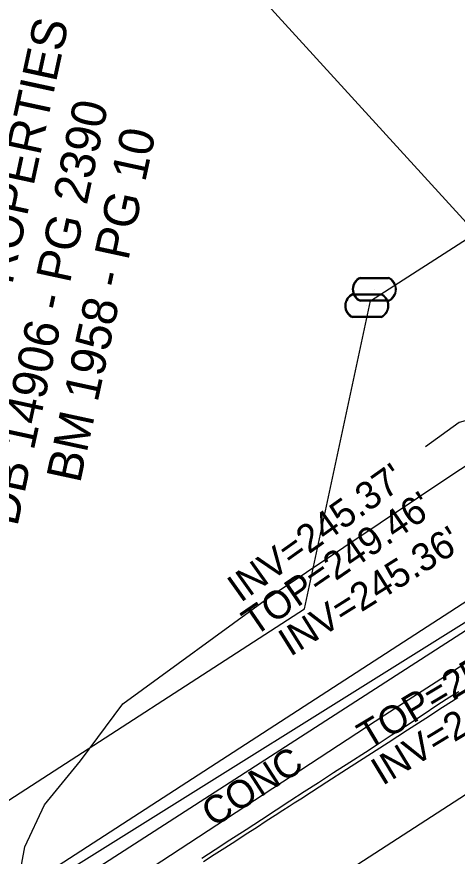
# Model space of a CAD drawing. Extents: x 2100323 to 2109811, y 740376 to 749755.
# Drawn here: x 2106268.4 to 2106331.6, y 745146.9 to 745267.4 of the extents above; entities that cross this region are included whole.
import ezdxf

# ---------------------------------------------------------------- set-up
doc = ezdxf.new("R2010")
doc.units = 0
for name, color, linetype in [('Exist Horizontal Alignment', 7, 'Continuous'), ('Exist Property Deed Book Text', 7, 'Continuous'), ('Exist Property Owner Text', 7, 'Continuous'), ('Exist Right of Way Line', 7, 'Continuous'), ('Exist Roads Curbs', 7, 'Continuous'), ('Exist Roads EOP', 7, 'Continuous'), ('Exist Roads EOP Other', 7, 'Continuous'), ('Exist Roads EOP Other Text', 7, 'Continuous'), ('Exist Structure Minor Catch Basin Top Elevation', 7, 'Continuous'), ('Exist Structure Minor Pipes RCP 12 Inch', 7, 'Continuous'), ('Exist Structure Minor Pipes RCP 12 Inch Invert', 7, 'Continuous'), ('Exist Structure Minor Pipes RCP 12 Inch Leader', 7, 'Continuous'), ('Exist Structure Minor Pipes RCP 18 Inch Invert', 7, 'Continuous'), ('Exist Utilities Gas UG Line SUE LOS B', 7, 'Continuous'), ('Exist Utilities Water Meter CELL', 7, 'Continuous'), ('Exist Utilities Water UG Line SUE LOS B', 7, 'Continuous')]:
    doc.layers.add(name, color=color, linetype=linetype)

msp = doc.modelspace()

# ---------------------------------------------------------------- linework, layer by layer
at = {"layer": 'Exist Horizontal Alignment'}
msp.add_line((2106688.12, 745385.81), (2106212.04, 745077.45), dxfattribs=at)
at = {"layer": 'Exist Right of Way Line'}
for p, q in [((2106319.15, 745226.62), (2106543.47, 745370.77)), ((2106309.68, 745182.38), (2106319.15, 745226.62)), ((2106162.98, 745087.39), (2106309.68, 745182.38))]:
    msp.add_line(p, q, dxfattribs=at)
at = {"layer": 'Exist Roads Curbs'}
msp.add_lwpolyline([(2106331.83, 745170.48), (2106330.56, 745169.7), (2106328.85, 745168.6), (2106326.57, 745167.09), (2106324.19, 745165.51), (2106322.15, 745164.18), (2106320.39, 745163.04), (2106318.43, 745161.77), (2106316.19, 745160.32), (2106313.87, 745158.82), (2106311.69, 745157.41), (2106309.64, 745156.09), (2106307.61, 745154.78), (2106305.61, 745153.46), (2106303.53, 745152.11), (2106301.31, 745150.66), (2106298.98, 745149.16), (2106296.86, 745147.78), (2106294.98, 745146.55)], dxfattribs=at)
at = {"layer": 'Exist Roads EOP'}
for points in [[(2106269.2, 745139.95), (2106268.77, 745144.03), (2106269.57, 745148.21), (2106272.36, 745154.23), (2106277.56, 745160.57), (2106283.64, 745168.72), (2106304.62, 745184.06), (2106331.27, 745201.89), (2106348.22, 745212.87), (2106354.24, 745216.56), (2106363.18, 745222.5)], [(2106295.21, 745146.1), (2106296.73, 745147.09), (2106298.28, 745148.09), (2106299.83, 745149.09), (2106301.33, 745150.06), (2106302.79, 745151.01), (2106304.2, 745151.93), (2106305.5, 745152.77), (2106306.6, 745153.48), (2106307.5, 745154.06), (2106308.22, 745154.52), (2106309.15, 745155.11), (2106310.71, 745156.12), (2106312.9, 745157.53), (2106315.72, 745159.35), (2106318.79, 745161.33), (2106321.71, 745163.21), (2106324.47, 745165), (2106327.09, 745166.69), (2106329.52, 745168.25), (2106331.7, 745169.66)]]:
    msp.add_lwpolyline(points, dxfattribs=at)
at = {"layer": 'Exist Roads EOP Other'}
for points in [[(2106277.33, 745143.53), (2106355.96, 745194.18), (2106417.84, 745234.27), (2106442.8, 745250.13), (2106445.06, 745246.43), (2106377.99, 745203.4), (2106368.76, 745197.62)], [(2106364.25, 745194.76), (2106321.21, 745167.1), (2106279.8, 745140), (2106277.33, 745143.53)]]:
    msp.add_lwpolyline(points, dxfattribs=at)
at = {"layer": 'Exist Structure Minor Pipes RCP 12 Inch'}
msp.add_line((2106225.1, 745356.13), (2106354.13, 745214.53), dxfattribs=at)
at = {"layer": 'Exist Structure Minor Pipes RCP 12 Inch Leader'}
msp.add_lwpolyline([(2106353.46, 745215.16), (2106331.92, 745209.15), (2106327.04, 745205.66)], dxfattribs=at)
at = {"layer": 'Exist Utilities Gas UG Line SUE LOS B'}
msp.add_lwpolyline([(2106080.68, 745084.12), (2106084.38, 745081.7), (2106090.98, 745079.23), (2106110.71, 745073.31), (2106144.88, 745073.69), (2106164.88, 745078.27), (2106179.75, 745084.69), (2106217.05, 745108.22), (2106267.29, 745139.57), (2106342.95, 745186.84)], dxfattribs=at)
at = {"layer": 'Exist Utilities Water Meter CELL'}
for p, q in [((2106319.73, 745228.25), (2106319.73, 745228.25)), ((2106318.64, 745225.9), (2106318.64, 745225.9))]:
    msp.add_line(p, q, dxfattribs=at)
for points in [[(2106317.69, 745229.95), (2106321.76, 745229.95)], [(2106317.69, 745229.82), (2106321.76, 745229.82)], [(2106316.61, 745227.6), (2106320.68, 745227.6)], [(2106316.61, 745227.46), (2106320.68, 745227.46)], [(2106321.76, 745226.69), (2106317.66, 745226.69)], [(2106321.76, 745226.55), (2106317.66, 745226.55)], [(2106320.68, 745224.33), (2106316.58, 745224.33)], [(2106320.68, 745224.2), (2106316.58, 745224.2)]]:
    msp.add_lwpolyline(points, dxfattribs=at)
for centre, radius, start, end in [((2106318.42, 745228.25), 1.86, 113.178, 245.9794), ((2106318.43, 745228.25), 1.73, 115.3009, 243.7824), ((2106321.02, 745228.25), 1.86, 293.6483, 66.3084), ((2106321.03, 745228.25), 1.73, 295.1272, 64.8728), ((2106317.34, 745225.89), 1.86, 113.178, 245.9794), ((2106319.94, 745225.9), 1.86, 293.6483, 66.3084), ((2106317.35, 745225.89), 1.73, 115.3009, 243.7824), ((2106319.95, 745225.9), 1.73, 295.1272, 64.8728)]:
    msp.add_arc(centre, radius, start, end, dxfattribs=at)
at = {"layer": 'Exist Utilities Water UG Line SUE LOS B'}
msp.add_lwpolyline([(2105839.26, 745212.22), (2105963.52, 745139.85), (2106008.66, 745115.39), (2106056.91, 745091.69), (2106079.71, 745081.9), (2106097.94, 745073.6), (2106121.15, 745072.15), (2106144.1, 745073.8), (2106163.65, 745077.78), (2106184.06, 745087.66), (2106216.6, 745107), (2106267.54, 745141.12), (2106367.62, 745205.95), (2106459.78, 745265.11), (2106530.86, 745311.37), (2106553.71, 745327.27), (2106560.91, 745331.13), (2106561.64, 745331.6), (2106621.85, 745370.8), (2106656.27, 745392.43), (2106683.33, 745412.89), (2106701.73, 745409.05)], dxfattribs=at)

# ---------------------------------------------------------------- texts
at = {"layer": 'Exist Property Deed Book Text'}
for s, p in [('DB 14906 - PG 2390', (2106268.47, 745194.1)), ('BM 1958 - PG 10', (2106277.48, 745200.29))]:
    msp.add_text(s, height=5, rotation=77.8136, dxfattribs=at).set_placement(p)
at = {"layer": 'Exist Property Owner Text'}
msp.add_text('MILLSTREAM PROPERTIES LLC', height=5, rotation=77.8136, dxfattribs=at).set_placement((2106257.38, 745180.87))
at = {"layer": 'Exist Roads EOP Other Text'}
msp.add_text('CONC', height=4, rotation=32.785, dxfattribs=at).set_placement((2106296.61, 745150.92))
at = {"layer": 'Exist Structure Minor Catch Basin Top Elevation'}
for s, rotation, p in [("TOP=249.46'", 34.4684, (2106302.51, 745178.33)), ("TOP=251.50'", 30.8105, (2106318.85, 745162.06))]:
    msp.add_text(s, height=4, rotation=rotation, dxfattribs=at).set_placement(p)
at = {"layer": 'Exist Structure Minor Pipes RCP 12 Inch Invert'}
msp.add_text("INV=245.37'", height=4, rotation=35.49, dxfattribs=at).set_placement((2106300.52, 745183.19))
at = {"layer": 'Exist Structure Minor Pipes RCP 18 Inch Invert'}
for s, rotation, p in [("INV=245.36'", 32.117, (2106307.64, 745175.45)), ("INV=245.27'", 31.2898, (2106320.88, 745156.93))]:
    msp.add_text(s, height=4, rotation=rotation, dxfattribs=at).set_placement(p)

doc.saveas('drawing.dxf')
